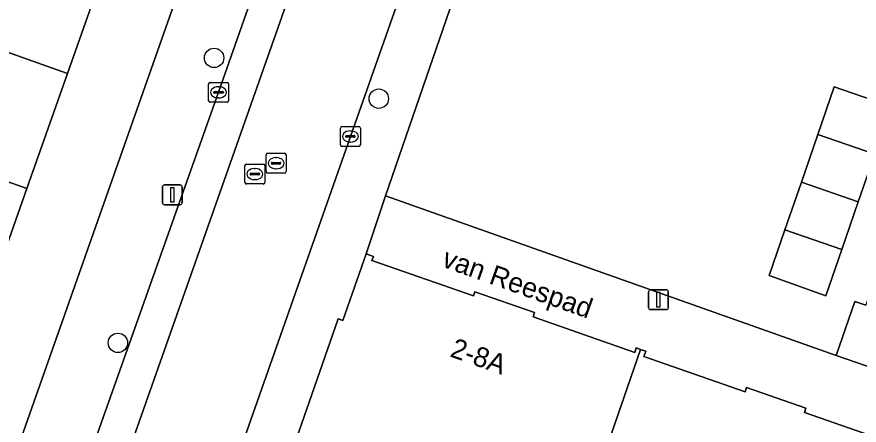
# Model space of a CAD drawing. Extents: x 163266 to 164362, y 381528 to 382286.
# Drawn here: x 163762.33 to 163804.78, y 381877.22 to 381897.79 of the extents above; entities that cross this region are included whole.
import ezdxf

# ---------------------------------------------------------------- set-up
doc = ezdxf.new("R2010")
doc.units = 0
for name, color, linetype in [('IMGEO_Boom', 7, 'Continuous'), ('IMGEO_Erf', 7, 'Continuous'), ('IMGEO_Kolk', 7, 'Continuous'), ('IMGEO_Lichtmast', 7, 'Continuous'), ('IMGEO_Openbare_ruimte_label', 7, 'Continuous'), ('IMGEO_Pand', 7, 'Continuous'), ('IMGEO_Pand_nummerreeks', 7, 'Continuous'), ('IMGEO_Parkeervlak_open', 7, 'Continuous'), ('IMGEO_Rijbaan_lokaal_open', 7, 'Continuous'), ('IMGEO_Rioolput', 7, 'Continuous'), ('IMGEO_Voetpad_open', 7, 'Continuous')]:
    doc.layers.add(name, color=color, linetype=linetype)

msp = doc.modelspace()

# ---------------------------------------------------------------- linework, layer by layer
at = {"layer": 'IMGEO_Boom'}
for centre in [(163772.271, 381895.718), (163780.573, 381893.664), (163767.422, 381881.362)]:
    msp.add_circle(centre, 0.489, dxfattribs=at)
at = {"layer": 'IMGEO_Erf'}
for points in [[(163806.825, 381904.039), (163802.435, 381905.547), (163798.047, 381907.054), (163798.564, 381908.559), (163793.469, 381910.309), (163792.959, 381908.827), (163788.658, 381910.304), (163788.547, 381909.982), (163788.159, 381910.115), (163787.724, 381908.577), (163780.912, 381888.775), (163803.631, 381880.722), (163804.573, 381883.449), (163805.116, 381883.261)], [(163760.976, 381872.184), (163770.666, 381899.598), (163766.983, 381900.9), (163764.879, 381894.941), (163762.833, 381889.146), (163760.787, 381883.349), (163758.683, 381877.391), (163754.229, 381878.964), (163754.326, 381879.24), (163751.682, 381880.174), (163753.347, 381884.889), (163753.688, 381885.856), (163755.735, 381891.652), (163757.782, 381897.447)]]:
    msp.add_lwpolyline(points, dxfattribs=at)
msp.add_lwpolyline([(163803.528, 381894.266), (163806.396, 381893.276), (163805.566, 381890.874), (163804.737, 381888.472), (163803.908, 381886.071), (163803.103, 381883.739), (163800.245, 381884.757), (163801.04, 381887.061), (163801.87, 381889.463), (163802.699, 381891.864)], close=True, dxfattribs=at)
at = {"layer": 'IMGEO_Kolk'}
for p, q in [((163771.995, 381893.559), (163771.995, 381894.411)), ((163772.07, 381894.485), (163772.922, 381894.485)), ((163772.483, 381894.265), (163772.508, 381894.265)), ((163772.996, 381894.411), (163772.996, 381893.559)), ((163772.254, 381893.979), (163772.254, 381893.991)), ((163772.692, 381893.942), (163772.294, 381893.942)), ((163772.297, 381894.028), (163772.695, 381894.028)), ((163772.738, 381893.991), (163772.738, 381893.979)), ((163772.922, 381893.485), (163772.07, 381893.485)), ((163772.506, 381893.705), (163772.481, 381893.705)), ((163778.641, 381891.335), (163778.641, 381892.187)), ((163778.716, 381892.261), (163779.568, 381892.261)), ((163779.642, 381892.187), (163779.642, 381891.335)), ((163778.9, 381891.755), (163778.9, 381891.767)), ((163779.338, 381891.718), (163778.94, 381891.718)), ((163778.943, 381891.804), (163779.341, 381891.804)), ((163779.129, 381892.041), (163779.154, 381892.041)), ((163779.384, 381891.767), (163779.384, 381891.755)), ((163779.568, 381891.261), (163778.716, 381891.261)), ((163779.152, 381891.481), (163779.127, 381891.481))]:
    msp.add_line(p, q, dxfattribs=at)
for points in [[(163771.995, 381893.559), (163771.995, 381894.411)], [(163772.07, 381894.485), (163772.922, 381894.485)], [(163772.996, 381894.411), (163772.996, 381893.559)], [(163772.922, 381893.485), (163772.07, 381893.485)], [(163778.641, 381891.335), (163778.641, 381892.187)], [(163778.716, 381892.261), (163779.568, 381892.261)], [(163779.642, 381892.187), (163779.642, 381891.335)], [(163779.568, 381891.261), (163778.716, 381891.261)]]:
    msp.add_lwpolyline(points, dxfattribs=at)
for centre, radius, start, end in [((163772.072, 381894.409), 0.0765, 91.552, 178.448), ((163772.072, 381894.409), 0.0765, 91.552, 178.448), ((163772.92, 381894.409), 0.0765, 1.552, 88.448), ((163772.92, 381894.409), 0.0765, 1.552, 88.448), ((163772.294, 381893.988), 0.0403, 85.8775, 175.7526), ((163772.291, 381893.978), 0.0366, 178.938, 274.7102), ((163772.695, 381893.985), 0.043, 264.8664, 352.4533), ((163772.699, 381893.99), 0.0386, 1.7309, 96.639), ((163772.072, 381893.561), 0.0765, 181.552, 268.448), ((163772.072, 381893.561), 0.0765, 181.552, 268.448), ((163772.92, 381893.561), 0.0765, 271.552, 358.448), ((163772.92, 381893.561), 0.0765, 271.552, 358.448), ((163778.718, 381892.185), 0.0765, 91.552, 178.448), ((163778.718, 381892.185), 0.0765, 91.552, 178.448), ((163779.566, 381892.185), 0.0765, 1.552, 88.448), ((163779.566, 381892.185), 0.0765, 1.552, 88.448), ((163778.94, 381891.764), 0.0403, 85.8775, 175.7526), ((163778.937, 381891.754), 0.0366, 178.938, 274.7102), ((163779.341, 381891.761), 0.043, 264.8664, 352.4533), ((163779.345, 381891.766), 0.0386, 1.7309, 96.639), ((163778.718, 381891.337), 0.0765, 181.552, 268.448), ((163778.718, 381891.337), 0.0765, 181.552, 268.448), ((163779.566, 381891.337), 0.0765, 271.552, 358.448), ((163779.566, 381891.337), 0.0765, 271.552, 358.448)]:
    msp.add_arc(centre, radius, start, end, dxfattribs=at)
for centre, major_axis, ratio, start_param, end_param in [((163772.482, 381893.985), (-0.387, 0.002), 0.722429, 4.712389, 7.853982), ((163772.507, 381893.985), (-0.39, 0.002), 0.717154, 1.570796, 4.712389), ((163779.128, 381891.761), (-0.387, 0.002), 0.722429, 4.712389, 7.853982), ((163779.153, 381891.761), (-0.39, 0.002), 0.717154, 1.570796, 4.712389)]:
    msp.add_ellipse(centre, major_axis=major_axis, ratio=ratio, start_param=start_param, end_param=end_param, dxfattribs=at)
at = {"layer": 'IMGEO_Lichtmast'}
for p, q in [((163769.669, 381888.422), (163769.669, 381889.222)), ((163769.669, 381889.222), (163769.669, 381888.422)), ((163769.769, 381889.322), (163770.559, 381889.322)), ((163770.559, 381889.322), (163769.769, 381889.322)), ((163770.659, 381889.222), (163770.659, 381888.422)), ((163770.659, 381888.422), (163770.659, 381889.222)), ((163770.559, 381888.322), (163769.769, 381888.322)), ((163769.769, 381888.322), (163770.559, 381888.322)), ((163794.273, 381884.037), (163795.063, 381884.037)), ((163795.063, 381884.037), (163794.273, 381884.037)), ((163794.173, 381883.137), (163794.173, 381883.937)), ((163794.173, 381883.937), (163794.173, 381883.137)), ((163795.163, 381883.937), (163795.163, 381883.137)), ((163795.163, 381883.137), (163795.163, 381883.937)), ((163795.063, 381883.037), (163794.273, 381883.037)), ((163794.273, 381883.037), (163795.063, 381883.037))]:
    msp.add_line(p, q, dxfattribs=at)
for points in [[(163770.089, 381889.197), (163770.239, 381889.197), (163770.239, 381888.447), (163770.089, 381888.447), (163770.089, 381889.197)], [(163794.593, 381883.912), (163794.743, 381883.912), (163794.743, 381883.162), (163794.593, 381883.162), (163794.593, 381883.912)]]:
    msp.add_lwpolyline(points, dxfattribs=at)
for centre, start, end in [((163769.769, 381889.222), 90, 180), ((163769.769, 381889.222), 90, 180), ((163770.559, 381889.222), 0, 90), ((163770.559, 381889.222), 360, 90), ((163769.769, 381888.422), 180, 270), ((163769.769, 381888.422), 180, 270), ((163770.559, 381888.422), 270, 0), ((163770.559, 381888.422), 270, 0), ((163794.273, 381883.937), 90, 180), ((163794.273, 381883.937), 90, 180), ((163795.063, 381883.937), 0, 90), ((163795.063, 381883.937), 360, 90), ((163794.273, 381883.137), 180, 270), ((163794.273, 381883.137), 180, 270), ((163795.063, 381883.137), 270, 0), ((163795.063, 381883.137), 270, 0)]:
    msp.add_arc(centre, 0.1, start, end, dxfattribs=at)
at = {"layer": 'IMGEO_Pand'}
for points in [[(163757.782, 381897.447), (163764.879, 381894.941), (163766.983, 381900.9), (163762.269, 381902.565), (163759.885, 381903.401)], [(163757.782, 381897.447), (163755.735, 381891.652), (163762.833, 381889.146), (163764.879, 381894.941)], [(163807.028, 381879.549), (163812.619, 381895.738), (163809.288, 381896.888), (163808.389, 381894.285), (163808.866, 381894.121), (163805.116, 381883.261), (163804.573, 381883.449), (163803.631, 381880.722)], [(163806.396, 381893.276), (163803.528, 381894.266), (163802.699, 381891.864), (163805.566, 381890.874)], [(163805.566, 381890.874), (163802.699, 381891.864), (163801.87, 381889.463), (163804.737, 381888.472)], [(163760.787, 381883.349), (163762.833, 381889.146), (163755.735, 381891.652), (163753.688, 381885.856)], [(163804.737, 381888.472), (163801.87, 381889.463), (163801.04, 381887.061), (163803.908, 381886.071)], [(163803.908, 381886.071), (163801.04, 381887.061), (163800.245, 381884.757), (163803.103, 381883.739)], [(163793.764, 381881.031), (163793.55, 381881.106), (163793.47, 381880.879), (163788.351, 381882.669), (163788.427, 381882.887), (163785.414, 381883.941), (163785.339, 381883.727), (163780.227, 381885.516), (163780.298, 381885.72), (163779.939, 381885.846), (163778.764, 381882.488), (163778.528, 381882.571), (163776.402, 381876.494), (163776.751, 381876.372), (163776.86, 381876.683), (163781.149, 381875.183), (163781.673, 381876.678), (163786.715, 381874.914), (163786.184, 381873.395), (163790.382, 381871.926), (163790.275, 381871.622), (163790.492, 381871.546)], [(163793.764, 381881.031), (163790.492, 381871.546), (163790.711, 381871.47), (163790.814, 381871.764), (163794.885, 381870.34), (163795.413, 381871.851), (163800.545, 381870.055), (163800.005, 381868.511), (163804.227, 381867.035), (163804.132, 381866.763), (163804.468, 381866.646), (163806.591, 381872.716), (163806.358, 381872.797), (163807.537, 381876.168), (163807.26, 381876.264), (163807.186, 381876.051), (163802.025, 381877.857), (163802.101, 381878.073), (163799.109, 381879.12), (163799.032, 381878.899), (163793.938, 381880.681), (163794.028, 381880.938)]]:
    msp.add_lwpolyline(points, close=True, dxfattribs=at)
at = {"layer": 'IMGEO_Parkeervlak_open'}
for points in [[(163779.65, 381909.063), (163777.996, 381909.658), (163772.497, 381893.985), (163765.264, 381873.618), (163764.05, 381870.111)], [(163764.763, 381866.809), (163779.65, 381909.063)]]:
    msp.add_lwpolyline(points, dxfattribs=at)
at = {"layer": 'IMGEO_Rijbaan_lokaal_open'}
for points in [[(163784.6, 381907.284), (163779.65, 381909.063), (163764.763, 381866.809)], [(163769.681, 381864.823), (163769.977, 381865.691), (163779.141, 381891.761), (163784.6, 381907.284)]]:
    msp.add_lwpolyline(points, dxfattribs=at)
at = {"layer": 'IMGEO_Rioolput'}
for p, q in [((163774.895, 381889.988), (163774.895, 381890.84)), ((163774.97, 381890.914), (163775.822, 381890.914)), ((163775.896, 381890.84), (163775.896, 381889.988)), ((163775.154, 381890.408), (163775.154, 381890.42)), ((163775.197, 381890.457), (163775.595, 381890.457)), ((163775.383, 381890.694), (163775.408, 381890.694)), ((163775.638, 381890.42), (163775.638, 381890.408)), ((163773.824, 381889.44), (163773.824, 381890.292)), ((163773.899, 381890.366), (163774.751, 381890.366)), ((163774.312, 381890.146), (163774.337, 381890.146)), ((163774.825, 381890.292), (163774.825, 381889.44)), ((163775.592, 381890.371), (163775.194, 381890.371)), ((163775.406, 381890.134), (163775.381, 381890.134)), ((163774.083, 381889.86), (163774.083, 381889.872)), ((163774.521, 381889.823), (163774.123, 381889.823)), ((163774.126, 381889.909), (163774.524, 381889.909)), ((163774.335, 381889.586), (163774.31, 381889.586)), ((163774.567, 381889.872), (163774.567, 381889.86)), ((163775.822, 381889.914), (163774.97, 381889.914)), ((163774.751, 381889.366), (163773.899, 381889.366))]:
    msp.add_line(p, q, dxfattribs=at)
for points in [[(163774.895, 381889.988), (163774.895, 381890.84)], [(163774.97, 381890.914), (163775.822, 381890.914)], [(163775.896, 381890.84), (163775.896, 381889.988)], [(163773.824, 381889.44), (163773.824, 381890.292)], [(163773.899, 381890.366), (163774.751, 381890.366)], [(163774.825, 381890.292), (163774.825, 381889.44)], [(163775.822, 381889.914), (163774.97, 381889.914)], [(163774.751, 381889.366), (163773.899, 381889.366)]]:
    msp.add_lwpolyline(points, dxfattribs=at)
for centre, radius, start, end in [((163774.972, 381890.838), 0.0765, 91.552, 178.448), ((163774.972, 381890.838), 0.0765, 91.552, 178.448), ((163775.82, 381890.838), 0.0765, 1.552, 88.448), ((163775.82, 381890.838), 0.0765, 1.552, 88.448), ((163775.194, 381890.417), 0.0403, 85.8775, 175.7526), ((163775.191, 381890.407), 0.0366, 178.938, 274.7102), ((163775.595, 381890.414), 0.043, 264.8664, 352.4533), ((163775.599, 381890.419), 0.0386, 1.7309, 96.639), ((163773.901, 381890.29), 0.0765, 91.552, 178.448), ((163773.901, 381890.29), 0.0765, 91.552, 178.448), ((163774.749, 381890.29), 0.0765, 1.552, 88.448), ((163774.749, 381890.29), 0.0765, 1.552, 88.448), ((163774.972, 381889.99), 0.0765, 181.552, 268.448), ((163774.972, 381889.99), 0.0765, 181.552, 268.448), ((163775.82, 381889.99), 0.0765, 271.552, 358.448), ((163775.82, 381889.99), 0.0765, 271.552, 358.448), ((163774.123, 381889.869), 0.0403, 85.8775, 175.7526), ((163774.12, 381889.859), 0.0366, 178.938, 274.7102), ((163774.524, 381889.866), 0.043, 264.8664, 352.4533), ((163774.528, 381889.871), 0.0386, 1.7309, 96.639), ((163773.901, 381889.442), 0.0765, 181.552, 268.448), ((163773.901, 381889.442), 0.0765, 181.552, 268.448), ((163774.749, 381889.442), 0.0765, 271.552, 358.448), ((163774.749, 381889.442), 0.0765, 271.552, 358.448)]:
    msp.add_arc(centre, radius, start, end, dxfattribs=at)
for centre, major_axis, ratio, start_param, end_param in [((163775.382, 381890.414), (-0.387, 0.002), 0.722429, 4.712389, 7.853982), ((163775.407, 381890.414), (-0.39, 0.002), 0.717154, 1.570796, 4.712389), ((163774.311, 381889.866), (-0.387, 0.002), 0.722429, 4.712389, 7.853982), ((163774.336, 381889.866), (-0.39, 0.002), 0.717154, 1.570796, 4.712389)]:
    msp.add_ellipse(centre, major_axis=major_axis, ratio=ratio, start_param=start_param, end_param=end_param, dxfattribs=at)
at = {"layer": 'IMGEO_Voetpad_open'}
for points in [[(163803.818, 381995.437), (163804.03, 381994.157), (163801.584, 381987.098), (163801.103, 381985.709), (163801.089, 381985.668), (163792.557, 381961.53), (163791.996, 381959.944), (163771.539, 381902.067), (163770.666, 381899.598), (163760.976, 381872.184), (163758.8, 381866.558)], [(163774.008, 381868.401), (163775.374, 381873.443), (163776.402, 381876.494), (163778.528, 381882.571), (163778.764, 381882.488), (163779.939, 381885.846), (163780.912, 381888.775), (163787.724, 381908.577), (163788.159, 381910.115), (163790.288, 381916.317), (163792.59, 381922.456), (163799.091, 381940.863), (163799.514, 381942.258), (163801.654, 381948.349), (163803.805, 381954.586), (163810.793, 381974.367), (163811.309, 381976.127), (163813.455, 381982.099), (163813.733, 381981.999), (163814.969, 381985.441), (163816.052, 381988.185), (163816.796, 381990.222)], [(163764.05, 381870.111), (163765.264, 381873.618), (163772.497, 381893.985), (163777.996, 381909.658), (163778.922, 381912.306), (163779.289, 381913.394), (163786.442, 381933.75), (163792.95, 381952.249), (163798.523, 381967.981), (163799.456, 381970.657), (163805.61, 381988.213), (163805.827, 381988.862)], [(163813.264, 381988.782), (163806.429, 381969.388), (163805.994, 381968.193), (163805.033, 381965.475), (163799.926, 381950.899), (163792.763, 381930.564), (163785.986, 381911.164), (163785.506, 381909.865), (163784.6, 381907.284), (163779.141, 381891.761), (163769.977, 381865.691), (163769.681, 381864.823)]]:
    msp.add_lwpolyline(points, dxfattribs=at)
msp.add_lwpolyline([(163780.912, 381888.775), (163779.939, 381885.846), (163780.298, 381885.72), (163780.227, 381885.516), (163785.339, 381883.727), (163785.414, 381883.941), (163788.427, 381882.887), (163788.351, 381882.669), (163793.47, 381880.879), (163793.55, 381881.106), (163793.764, 381881.031), (163794.028, 381880.938), (163793.938, 381880.681), (163799.032, 381878.899), (163799.109, 381879.12), (163802.101, 381878.073), (163802.025, 381877.857), (163807.186, 381876.051), (163807.26, 381876.264), (163807.537, 381876.168), (163808.748, 381878.925), (163807.028, 381879.549), (163803.631, 381880.722)], close=True, dxfattribs=at)

# ---------------------------------------------------------------- texts
at = {"layer": 'IMGEO_Openbare_ruimte_label'}
msp.add_text('van Reespad', height=1, rotation=340.3693, dxfattribs=at).set_placement((163783.694, 381885.224))
at = {"layer": 'IMGEO_Pand_nummerreeks'}
msp.add_text('2-8A', height=1, rotation=340.5087, dxfattribs=at).set_placement((163784.113, 381880.689))

doc.saveas('drawing.dxf')
